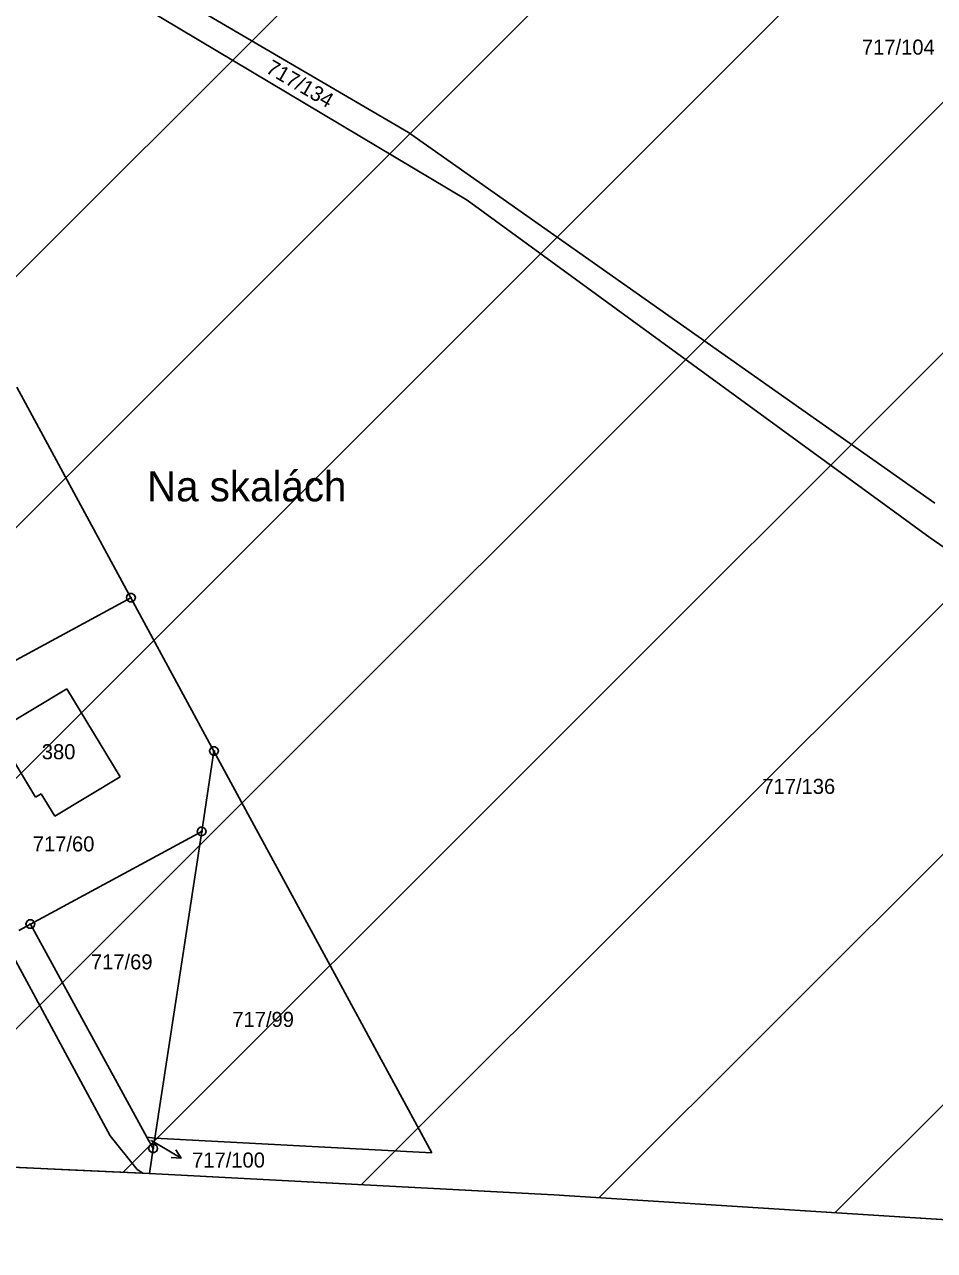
# Model space of a CAD drawing. Extents: x -593358 to -590116, y -1072518 to -1068420.
# Drawn here: x -591263 to -591160.3, y -1070372.5 to -1070234.1 of the extents above; entities that cross this region are included whole.
import ezdxf

# ---------------------------------------------------------------- set-up
doc = ezdxf.new("R2010")
doc.units = 0
for name, color, linetype in [('Názvosloví', 7, 'Continuous'), ('Parcela KN', 7, 'Continuous'), ('Parcela ZE', 7, 'Continuous'), ('Parcelní číslo', 7, 'Continuous'), ('Parcelní číslo_stavební', 7, 'Continuous'), ('stavby - vnitřní kresba', 7, 'Continuous'), ('Vnitřní obvod', 7, 'Continuous'), ('Vrstva 16', 7, 'Continuous'), ('Vrstva 24', 7, 'Continuous'), ('zastavitelné území', 7, 'Continuous')]:
    doc.layers.add(name, color=color, linetype=linetype)

msp = doc.modelspace()

# ---------------------------------------------------------------- linework, layer by layer
at = {"layer": 'Parcela KN'}
for p, q in [((-591263.84, -1070275.07), (-591250.98, -1070298.81)), ((-591250.98, -1070298.81), (-591276.48, -1070312.62)), ((-591250.98, -1070298.81), (-591241.61, -1070316.11)), ((-591265.57, -1070313.54), (-591258.21, -1070309.09)), ((-591258.21, -1070309.09), (-591252.21, -1070319.02)), ((-591261.73, -1070321.33), (-591264.57, -1070316.62)), ((-591241.61, -1070316.11), (-591243, -1070325.2)), ((-591241.61, -1070316.11), (-591217.05, -1070361.45)), ((-591252.21, -1070319.02), (-591259.58, -1070323.46)), ((-591261.11, -1070320.95), (-591261.73, -1070321.33)), ((-591259.58, -1070323.46), (-591261.11, -1070320.95)), ((-591243, -1070325.2), (-591262.32, -1070335.65)), ((-591243, -1070325.2), (-591248.29, -1070359.81)), ((-591262.32, -1070335.65), (-591263.63, -1070336.36)), ((-591262.32, -1070335.65), (-591249.17, -1070359.69)), ((-591248.29, -1070359.81), (-591249.17, -1070359.69)), ((-591249.17, -1070359.69), (-591248.47, -1070360.96)), ((-591248.29, -1070359.81), (-591248.47, -1070360.96)), ((-591217.05, -1070361.45), (-591248.29, -1070359.81)), ((-591248.47, -1070360.96), (-591248.9, -1070363.78)), ((-591268.08, -1070362.89), (-591249.63, -1070363.74)), ((-591249.63, -1070363.74), (-591248.9, -1070363.78)), ((-591248.9, -1070363.78), (-591203.27, -1070366.18)), ((-591203.27, -1070366.18), (-591118.19, -1070371.58))]:
    msp.add_line(p, q, dxfattribs=at)
at = {"layer": 'Parcela ZE'}
for p, q in [((-591254.08, -1070229.47), (-591213.05, -1070253.96)), ((-591219.67, -1070246.32), (-591245.21, -1070231.36)), ((-591160.31, -1070288.15), (-591219.67, -1070246.32)), ((-591213.05, -1070253.96), (-591160.82, -1070292.05)), ((-591160.82, -1070292.05), (-591040.65, -1070375.91))]:
    msp.add_line(p, q, dxfattribs=at)
at = {"layer": 'stavby - vnitřní kresba'}
for p, q in [((-591265.03, -1070337.88), (-591253.31, -1070359.54)), ((-591253.31, -1070359.54), (-591250.28, -1070363.31)), ((-591250.28, -1070363.31), (-591249.63, -1070363.74))]:
    msp.add_line(p, q, dxfattribs=at)
at = {"layer": 'Vnitřní obvod'}
for p, q in [((-591248.9, -1070363.78), (-591237.493, -1070364.38)), ((-591237.493, -1070364.38), (-591226.085, -1070364.98)), ((-591226.085, -1070364.98), (-591214.677, -1070365.58)), ((-591214.677, -1070365.58), (-591203.27, -1070366.18)), ((-591203.27, -1070366.18), (-591182, -1070367.53)), ((-591182, -1070367.53), (-591160.73, -1070368.88)), ((-591160.73, -1070368.88), (-591139.46, -1070370.23))]:
    msp.add_line(p, q, dxfattribs=at)
msp.add_lwpolyline([(-591263.468, -1070363.103), (-591258.855, -1070363.315), (-591253.878, -1070363.548), (-591248.9, -1070363.78)], dxfattribs=at)
at = {"layer": 'Vrstva 16'}
for p in [(-591248.68, -1070360.06), (-591245.318, -1070362.048)]:
    msp.add_line(p, (-591247.9, -1070360.52), dxfattribs=at)
msp.add_lwpolyline([(-591245.924, -1070361.108), (-591245.318, -1070362.048), (-591246.433, -1070361.969)], dxfattribs=at)
at = {"layer": 'Vrstva 24'}
for p, q in [((-591251.1, -1070298.81), (-591250.86, -1070298.81)), ((-591241.73, -1070316.11), (-591241.49, -1070316.11)), ((-591243.12, -1070325.2), (-591242.88, -1070325.2)), ((-591262.44, -1070335.65), (-591262.2, -1070335.65)), ((-591248.59, -1070360.96), (-591248.35, -1070360.96))]:
    msp.add_line(p, q, dxfattribs=at)
for points in [[(-591250.83, -1070298.33), (-591250.58, -1070298.51), (-591250.48, -1070298.8), (-591250.58, -1070299.09), (-591250.83, -1070299.27), (-591251.14, -1070299.27), (-591251.39, -1070299.09), (-591251.49, -1070298.8), (-591251.39, -1070298.51), (-591251.14, -1070298.33)], [(-591241.46, -1070315.63), (-591241.21, -1070315.81), (-591241.11, -1070316.1), (-591241.21, -1070316.39), (-591241.46, -1070316.57), (-591241.77, -1070316.57), (-591242.02, -1070316.39), (-591242.12, -1070316.1), (-591242.02, -1070315.81), (-591241.77, -1070315.63)], [(-591242.85, -1070324.72), (-591242.6, -1070324.9), (-591242.5, -1070325.19), (-591242.6, -1070325.48), (-591242.85, -1070325.66), (-591243.16, -1070325.66), (-591243.41, -1070325.48), (-591243.51, -1070325.19), (-591243.41, -1070324.9), (-591243.16, -1070324.72)], [(-591262.17, -1070335.17), (-591261.92, -1070335.35), (-591261.82, -1070335.64), (-591261.92, -1070335.93), (-591262.17, -1070336.11), (-591262.48, -1070336.11), (-591262.73, -1070335.93), (-591262.83, -1070335.64), (-591262.73, -1070335.35), (-591262.48, -1070335.17)], [(-591248.32, -1070360.48), (-591248.07, -1070360.66), (-591247.97, -1070360.95), (-591248.07, -1070361.24), (-591248.32, -1070361.42), (-591248.63, -1070361.42), (-591248.88, -1070361.24), (-591248.98, -1070360.95), (-591248.88, -1070360.66), (-591248.63, -1070360.48)]]:
    msp.add_lwpolyline(points, close=True, dxfattribs=at)
at = {"layer": 'zastavitelné území'}
for p, q in [((-591375.97, -1070374.618), (-591146.829, -1070145.477)), ((-591336.028, -1070362.96), (-591136.942, -1070163.875)), ((-591306.703, -1070361.92), (-591132.384, -1070187.601)), ((-591279.092, -1070362.593), (-591121.21, -1070204.711)), ((-591251.857, -1070363.642), (-591110.036, -1070221.821)), ((-591224.969, -1070365.039), (-591098.862, -1070238.931)), ((-591198.151, -1070366.505), (-591087.781, -1070256.134)), ((-591171.555, -1070368.193), (-591076.768, -1070273.406))]:
    msp.add_line(p, q, dxfattribs=at)
msp.add_lwpolyline([(-591118.19, -1070371.58), (-591160.73, -1070368.88), (-591203.27, -1070366.18), (-591226.085, -1070364.98), (-591248.9, -1070363.78), (-591258.855, -1070363.315), (-591268.08, -1070362.89), (-591274.575, -1070362.715), (-591281.07, -1070362.54), (-591286.045, -1070362.405), (-591291.02, -1070362.27)], dxfattribs=at)

# ---------------------------------------------------------------- texts
at = {"layer": 'Názvosloví'}
msp.add_text('Na skalách', height=3.4, dxfattribs=at).set_placement((-591249.166, -1070287.94))
at = {"layer": 'Parcelní číslo'}
for s, height, p in [('717/104', 1.7, (-591168.532, -1070237.54)), ('717/136', 1.7, (-591179.762, -1070320.95)), ('717/60', 1.7, (-591262.051, -1070327.44)), ('717/69', 1.7, (-591255.494, -1070340.75)), ('717/99', 1.7, (-591239.544, -1070347.24)), ('717/100', 0.1, (-591248.921, -1070360.06))]:
    msp.add_text(s, height=height, dxfattribs=at).set_placement(p)
msp.add_text('717/134', height=1.7, rotation=329.8518, dxfattribs=at).set_placement((-591235.885, -1070239.49))
at = {"layer": 'Parcelní číslo_stavební'}
msp.add_text('380', height=1.7, dxfattribs=at).set_placement((-591261.035, -1070317.04))
at = {"layer": 'Vrstva 16'}
msp.add_text('717/100', height=1.7, dxfattribs=at).set_placement((-591244.083, -1070363.11))

doc.saveas('drawing.dxf')
